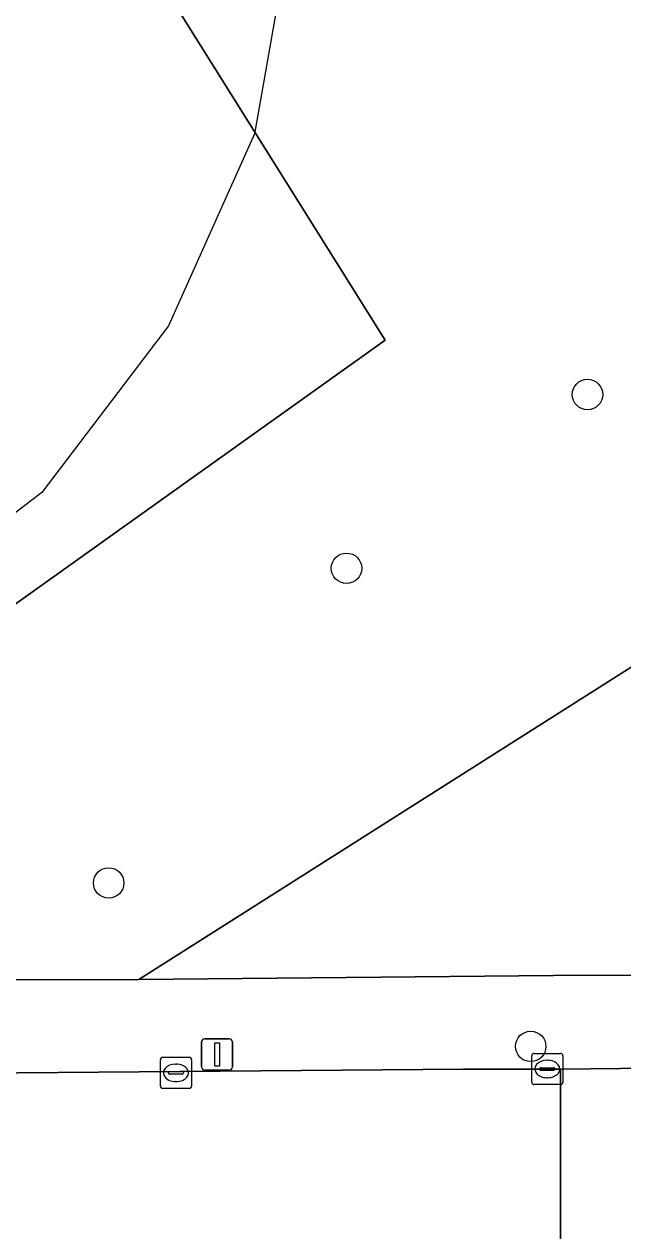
# Model space of a CAD drawing. Extents: x 160030 to 160839, y 385325 to 386450.
# Drawn here: x 160686.46 to 160705.68, y 385517.96 to 385556.72 of the extents above; entities that cross this region are included whole.
import ezdxf

# ---------------------------------------------------------------- set-up
doc = ezdxf.new("R2010")
doc.units = 0
for name, color, linetype in [('IMGEO_Boom', 7, 'Continuous'), ('IMGEO_Erf', 7, 'Continuous'), ('IMGEO_Groenvoorziening', 7, 'Continuous'), ('IMGEO_Hek', 7, 'Continuous'), ('IMGEO_Kolk', 7, 'Continuous'), ('IMGEO_Lichtmast', 7, 'Continuous'), ('IMGEO_Pand_vergunning_verleend', 7, 'Continuous'), ('IMGEO_Rijbaan_lokaal_gesloten', 7, 'Continuous'), ('IMGEO_Rijbaan_lokaal_open', 7, 'Continuous'), ('IMGEO_Voetpad_open', 7, 'Continuous')]:
    doc.layers.add(name, color=color, linetype=linetype)

msp = doc.modelspace()

# ---------------------------------------------------------------- linework, layer by layer
at = {"layer": 'IMGEO_Boom'}
for centre in [(160704.544, 385544.822), (160696.809, 385539.241), (160689.171, 385529.133), (160702.721, 385523.883)]:
    msp.add_circle(centre, 0.489, dxfattribs=at)
at = {"layer": 'IMGEO_Erf'}
msp.add_lwpolyline([(160618.938, 385568.307), (160650.823, 385526.327), (160663.819, 385536.19), (160679.056, 385533.015), (160698.047, 385546.572), (160691.423, 385557.142), (160701.986, 385565.159), (160685.827, 385587.132)], dxfattribs=at)
at = {"layer": 'IMGEO_Groenvoorziening'}
for points in [[(160702.172, 385580.204), (160699.106, 385589.27), (160696.355, 385596.549), (160695.737, 385598.058), (160678.833, 385617.915), (160677.119, 385616.482), (160669.006, 385610.003), (160671.865, 385606.117), (160674.591, 385602.41), (160676.285, 385603.735), (160687.636, 385588.52), (160685.827, 385587.132), (160701.986, 385565.159), (160691.423, 385557.142), (160698.047, 385546.572), (160679.056, 385533.015), (160663.819, 385536.19), (160650.823, 385526.327), (160651.113, 385525.946), (160690.145, 385526.029), (160708.058, 385537.404), (160712.236, 385540.057)], [(160713.324, 385531.637), (160712.566, 385538.108), (160712.236, 385540.057), (160708.058, 385537.404), (160690.145, 385526.029), (160703.448, 385526.161), (160709.081, 385526.169)]]:
    msp.add_lwpolyline(points, dxfattribs=at)
at = {"layer": 'IMGEO_Hek'}
msp.add_lwpolyline([(160701.986, 385565.159), (160691.423, 385557.142), (160698.047, 385546.572), (160679.056, 385533.015), (160663.819, 385536.19), (160650.823, 385526.327)], dxfattribs=at)
at = {"layer": 'IMGEO_Kolk'}
for p, q in [((160702.827, 385523.656), (160703.679, 385523.656)), ((160690.831, 385522.607), (160690.831, 385523.459)), ((160690.906, 385523.533), (160691.758, 385523.533)), ((160691.319, 385523.313), (160691.344, 385523.313)), ((160691.832, 385523.459), (160691.832, 385522.607)), ((160702.752, 385522.73), (160702.752, 385523.582)), ((160703.24, 385523.436), (160703.265, 385523.436)), ((160703.753, 385523.582), (160703.753, 385522.73)), ((160691.09, 385523.027), (160691.09, 385523.039)), ((160691.528, 385522.99), (160691.13, 385522.99)), ((160691.133, 385523.076), (160691.531, 385523.076)), ((160691.574, 385523.039), (160691.574, 385523.027)), ((160703.011, 385523.15), (160703.011, 385523.162)), ((160703.449, 385523.113), (160703.051, 385523.113)), ((160703.054, 385523.199), (160703.452, 385523.199)), ((160703.263, 385522.876), (160703.238, 385522.876)), ((160703.495, 385523.162), (160703.495, 385523.15)), ((160691.758, 385522.533), (160690.906, 385522.533)), ((160691.342, 385522.753), (160691.317, 385522.753)), ((160703.679, 385522.656), (160702.827, 385522.656))]:
    msp.add_line(p, q, dxfattribs=at)
for points in [[(160702.827, 385523.656), (160703.679, 385523.656)], [(160690.831, 385522.607), (160690.831, 385523.459)], [(160690.906, 385523.533), (160691.758, 385523.533)], [(160691.832, 385523.459), (160691.832, 385522.607)], [(160702.752, 385522.73), (160702.752, 385523.582)], [(160703.753, 385523.582), (160703.753, 385522.73)], [(160691.758, 385522.533), (160690.906, 385522.533)], [(160703.679, 385522.656), (160702.827, 385522.656)]]:
    msp.add_lwpolyline(points, dxfattribs=at)
for centre, radius, start, end in [((160702.829, 385523.58), 0.0765, 91.552, 178.448), ((160702.829, 385523.58), 0.0765, 91.552, 178.448), ((160703.677, 385523.58), 0.0765, 1.552, 88.448), ((160703.677, 385523.58), 0.0765, 1.552, 88.448), ((160690.908, 385523.457), 0.0765, 91.552, 178.448), ((160690.908, 385523.457), 0.0765, 91.552, 178.448), ((160691.756, 385523.457), 0.0765, 1.552, 88.448), ((160691.756, 385523.457), 0.0765, 1.552, 88.448), ((160691.13, 385523.036), 0.0403, 85.8775, 175.7526), ((160691.127, 385523.026), 0.0366, 178.938, 274.7102), ((160691.531, 385523.033), 0.043, 264.8664, 352.4533), ((160691.535, 385523.038), 0.0386, 1.7309, 96.639), ((160703.051, 385523.159), 0.0403, 85.8775, 175.7526), ((160703.048, 385523.149), 0.0366, 178.938, 274.7102), ((160703.452, 385523.156), 0.043, 264.8664, 352.4533), ((160703.456, 385523.161), 0.0386, 1.7309, 96.639), ((160690.908, 385522.609), 0.0765, 181.552, 268.448), ((160690.908, 385522.609), 0.0765, 181.552, 268.448), ((160691.756, 385522.609), 0.0765, 271.552, 358.448), ((160691.756, 385522.609), 0.0765, 271.552, 358.448), ((160702.829, 385522.732), 0.0765, 181.552, 268.448), ((160702.829, 385522.732), 0.0765, 181.552, 268.448), ((160703.677, 385522.732), 0.0765, 271.552, 358.448), ((160703.677, 385522.732), 0.0765, 271.552, 358.448)]:
    msp.add_arc(centre, radius, start, end, dxfattribs=at)
for centre, major_axis, ratio, start_param, end_param in [((160691.318, 385523.033), (-0.387, 0.002), 0.722429, 4.712389, 7.853982), ((160691.343, 385523.033), (-0.39, 0.002), 0.717154, 1.570796, 4.712389), ((160703.239, 385523.156), (-0.387, 0.002), 0.722429, 4.712389, 7.853982), ((160703.264, 385523.156), (-0.39, 0.002), 0.717154, 1.570796, 4.712389)]:
    msp.add_ellipse(centre, major_axis=major_axis, ratio=ratio, start_param=start_param, end_param=end_param, dxfattribs=at)
at = {"layer": 'IMGEO_Lichtmast'}
for p, q in [((160692.155, 385523.224), (160692.155, 385524.024)), ((160692.155, 385524.024), (160692.155, 385523.224)), ((160692.255, 385524.124), (160693.045, 385524.124)), ((160693.045, 385524.124), (160692.255, 385524.124)), ((160693.145, 385524.024), (160693.145, 385523.224)), ((160693.145, 385523.224), (160693.145, 385524.024)), ((160693.045, 385523.124), (160692.255, 385523.124)), ((160692.255, 385523.124), (160693.045, 385523.124))]:
    msp.add_line(p, q, dxfattribs=at)
msp.add_lwpolyline([(160692.575, 385523.999), (160692.725, 385523.999), (160692.725, 385523.249), (160692.575, 385523.249), (160692.575, 385523.999)], dxfattribs=at)
for centre, start, end in [((160692.255, 385524.024), 90, 180), ((160692.255, 385524.024), 90, 180), ((160693.045, 385524.024), 0, 90), ((160693.045, 385524.024), 360, 90), ((160692.255, 385523.224), 180, 270), ((160692.255, 385523.224), 180, 270), ((160693.045, 385523.224), 270, 0), ((160693.045, 385523.224), 270, 0)]:
    msp.add_arc(centre, 0.1, start, end, dxfattribs=at)
at = {"layer": 'IMGEO_Pand_vergunning_verleend'}
msp.add_lwpolyline([(160682.985, 385583.41), (160688.081, 385579.428), (160692.344, 385572.507), (160694.411, 385566.909), (160694.919, 385559.275), (160693.856, 385553.194), (160691.093, 385547.027), (160687.028, 385541.678), (160682.119, 385537.92)], dxfattribs=at)
at = {"layer": 'IMGEO_Rijbaan_lokaal_gesloten'}
msp.add_lwpolyline([(160652.011, 385515.156), (160676.331, 385512.684), (160679.816, 385512.329), (160690.608, 385511.233), (160693.885, 385510.855), (160698.144, 385510.364), (160699.918, 385510.18), (160702.81, 385509.881), (160703.684, 385509.786), (160703.674, 385523.151), (160700.568, 385523.149), (160679.726, 385522.979), (160651.497, 385522.902), (160651.363, 385522.908), (160651.173, 385522.916), (160651.013, 385522.926), (160650.849, 385522.936)], dxfattribs=at)
at = {"layer": 'IMGEO_Rijbaan_lokaal_open'}
msp.add_lwpolyline([(160708.388, 385523.215), (160705.599, 385523.17), (160703.674, 385523.151), (160703.684, 385509.786), (160705.505, 385509.587), (160709.275, 385509.186), (160713.045, 385508.784)], dxfattribs=at)
at = {"layer": 'IMGEO_Voetpad_open'}
for points in [[(160709.081, 385526.169), (160703.448, 385526.161), (160690.145, 385526.029), (160651.113, 385525.946), (160646.024, 385525.631)], [(160650.849, 385522.936), (160651.013, 385522.926), (160651.173, 385522.916), (160651.363, 385522.908), (160651.497, 385522.902), (160679.726, 385522.979), (160700.568, 385523.149), (160703.674, 385523.151), (160705.599, 385523.17), (160708.388, 385523.215)]]:
    msp.add_lwpolyline(points, dxfattribs=at)

doc.saveas('drawing.dxf')
